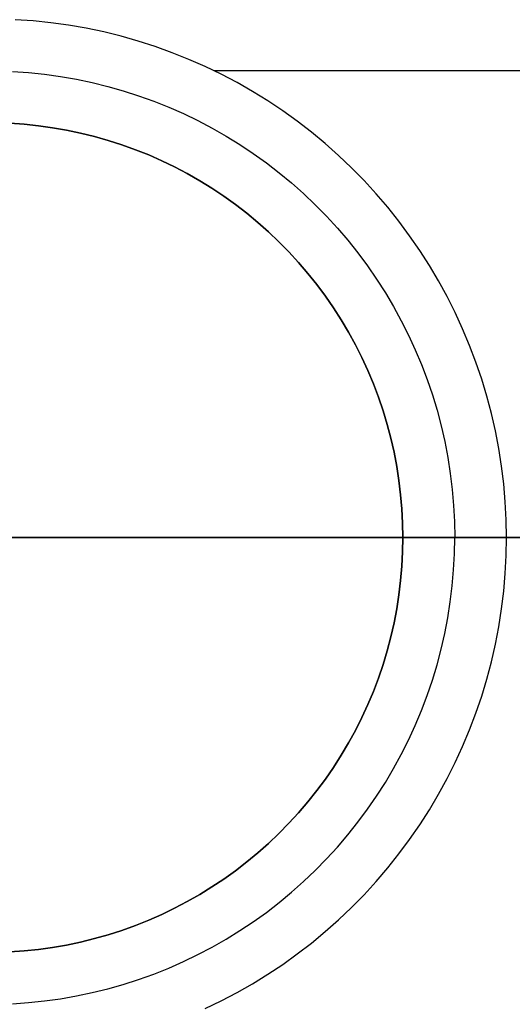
# Model space of a CAD drawing. Header units: millimetres. Extents: x 7986 to 9191, y -11326 to -10283.
# Tile 296 of 312: x 8681.11 to 8683.49, y -10668.06 to -10663.31. Entities that reach past the tile are written whole.
import ezdxf

# ---------------------------------------------------------------- set-up
doc = ezdxf.new("R2010")
doc.units = ezdxf.units.MM
doc.layers.add('BLANCO METALICO', color=7, linetype='Continuous', true_color=0xededed)

msp = doc.modelspace()

# ---------------------------------------------------------------- linework, layer by layer
at = {"layer": 'BLANCO METALICO'}
for p, q in [((8681.1782, -10663.3205, 146.5815), (8681.0921, -10663.3146, 146.5815)), ((8681.2641, -10663.3295, 146.5815), (8681.1782, -10663.3205, 146.5815)), ((8681.3495, -10663.3413, 146.5815), (8681.2641, -10663.3295, 146.5815)), ((8681.4346, -10663.3562, 146.5815), (8681.3495, -10663.3413, 146.5815)), ((8681.519, -10663.3739, 146.5815), (8681.4346, -10663.3562, 146.5815)), ((8681.6028, -10663.3946, 146.5815), (8681.519, -10663.3739, 146.5815)), ((8681.6859, -10663.4181, 146.5815), (8681.6028, -10663.3946, 146.5815)), ((8681.768, -10663.4445, 146.5815), (8681.6859, -10663.4181, 146.5815)), ((8681.8492, -10663.4737, 146.5815), (8681.768, -10663.4445, 146.5815)), ((8681.9294, -10663.5057, 146.5815), (8681.8492, -10663.4737, 146.5815)), ((8682.0084, -10663.5404, 146.5815), (8681.9294, -10663.5057, 146.5815)), ((8681.0792, -10663.5642, 146.8315), (8681.1567, -10663.5696, 146.8315)), ((8681.1567, -10663.5696, 146.8315), (8681.2339, -10663.5776, 146.8315)), ((8681.2339, -10663.5776, 146.8315), (8681.3109, -10663.5883, 146.8315)), ((8682.0861, -10663.5779, 146.5815), (8682.0084, -10663.5404, 146.5815)), ((8684.8598, -10663.5612, 146.5815), (8682.0524, -10663.5612, 146.5815)), ((8682.1626, -10663.618, 146.5815), (8682.0861, -10663.5779, 146.5815)), ((8681.3109, -10663.5883, 146.8315), (8681.3874, -10663.6017, 146.8315)), ((8681.3874, -10663.6017, 146.8315), (8681.4634, -10663.6176, 146.8315)), ((8681.4634, -10663.6176, 146.8315), (8681.5388, -10663.6362, 146.8315)), ((8682.2376, -10663.6607, 146.5815), (8682.1626, -10663.618, 146.5815)), ((8681.5388, -10663.6362, 146.8315), (8681.6135, -10663.6574, 146.8315)), ((8681.6135, -10663.6574, 146.8315), (8681.6875, -10663.6812, 146.8315)), ((8681.6875, -10663.6812, 146.8315), (8681.7606, -10663.7074, 146.8315)), ((8682.311, -10663.706, 146.5815), (8682.2376, -10663.6607, 146.5815)), ((8681.7606, -10663.7074, 146.8315), (8681.8327, -10663.7362, 146.8315)), ((8682.3829, -10663.7538, 146.5815), (8682.311, -10663.706, 146.5815)), ((8681.8327, -10663.7362, 146.8315), (8681.9038, -10663.7675, 146.8315)), ((8681.9038, -10663.7675, 146.8315), (8681.9738, -10663.8012, 146.8315)), ((8682.4531, -10663.804, 146.5815), (8682.3829, -10663.7538, 146.5815)), ((8681.0662, -10663.8139, 147.0815), (8681.1351, -10663.8187, 147.0815)), ((8681.1351, -10663.8187, 159.5815), (8681.0662, -10663.8139, 159.5815)), ((8681.1351, -10663.8187, 155.1782), (8681.0662, -10663.8139, 155.1782)), ((8681.1351, -10663.8187, 147.0815), (8681.2038, -10663.8258, 147.0815)), ((8681.2038, -10663.8258, 159.5815), (8681.1351, -10663.8187, 159.5815)), ((8681.2038, -10663.8258, 155.1782), (8681.1351, -10663.8187, 155.1782)), ((8681.9738, -10663.8012, 146.8315), (8682.0426, -10663.8373, 146.8315)), ((8682.5214, -10663.8566, 146.5815), (8682.4531, -10663.804, 146.5815)), ((8681.2038, -10663.8258, 147.0815), (8681.2722, -10663.8353, 147.0815)), ((8681.2722, -10663.8353, 159.5815), (8681.2038, -10663.8258, 159.5815)), ((8681.2722, -10663.8353, 155.1782), (8681.2038, -10663.8258, 155.1782)), ((8681.2722, -10663.8353, 147.0815), (8681.3402, -10663.8472, 147.0815)), ((8681.3402, -10663.8472, 159.5815), (8681.2722, -10663.8353, 159.5815)), ((8681.3402, -10663.8472, 155.1782), (8681.2722, -10663.8353, 155.1782)), ((8681.3402, -10663.8472, 147.0815), (8681.4078, -10663.8614, 147.0815)), ((8681.4078, -10663.8614, 159.5815), (8681.3402, -10663.8472, 159.5815)), ((8681.4078, -10663.8614, 155.1782), (8681.3402, -10663.8472, 155.1782)), ((8681.4078, -10663.8614, 147.0815), (8681.4748, -10663.8779, 147.0815)), ((8681.4748, -10663.8779, 159.5815), (8681.4078, -10663.8614, 159.5815)), ((8681.4748, -10663.8779, 155.1782), (8681.4078, -10663.8614, 155.1782)), ((8682.0426, -10663.8373, 146.8315), (8682.1101, -10663.8757, 146.8315)), ((8682.588, -10663.9116, 146.5815), (8682.5214, -10663.8566, 146.5815)), ((8681.4748, -10663.8779, 147.0815), (8681.5412, -10663.8967, 147.0815)), ((8681.5412, -10663.8967, 159.5815), (8681.4748, -10663.8779, 159.5815)), ((8681.5412, -10663.8967, 155.1782), (8681.4748, -10663.8779, 155.1782)), ((8681.5412, -10663.8967, 147.0815), (8681.607, -10663.9178, 147.0815)), ((8681.607, -10663.9178, 159.5815), (8681.5412, -10663.8967, 159.5815)), ((8681.607, -10663.9178, 155.1782), (8681.5412, -10663.8967, 155.1782)), ((8681.607, -10663.9178, 147.0815), (8681.6719, -10663.9412, 147.0815)), ((8681.6719, -10663.9412, 159.5815), (8681.607, -10663.9178, 159.5815)), ((8681.6719, -10663.9412, 155.1782), (8681.607, -10663.9178, 155.1782)), ((8682.1101, -10663.8757, 146.8315), (8682.1762, -10663.9165, 146.8315)), ((8682.1762, -10663.9165, 146.8315), (8682.2409, -10663.9595, 146.8315)), ((8682.6526, -10663.9688, 146.5815), (8682.588, -10663.9116, 146.5815)), ((8681.6719, -10663.9412, 147.0815), (8681.7361, -10663.9668, 147.0815)), ((8681.7361, -10663.9668, 159.5815), (8681.6719, -10663.9412, 159.5815)), ((8681.7361, -10663.9668, 155.1782), (8681.6719, -10663.9412, 155.1782)), ((8682.2409, -10663.9595, 146.8315), (8682.304, -10664.0047, 146.8315)), ((8681.7361, -10663.9668, 147.0815), (8681.7993, -10663.9946, 147.0815)), ((8681.7993, -10663.9946, 159.5815), (8681.7361, -10663.9668, 159.5815)), ((8681.7993, -10663.9946, 155.1782), (8681.7361, -10663.9668, 155.1782)), ((8681.7993, -10663.9946, 147.0815), (8681.8615, -10664.0245, 147.0815)), ((8681.8615, -10664.0245, 159.5815), (8681.7993, -10663.9946, 159.5815)), ((8681.8615, -10664.0245, 155.1782), (8681.7993, -10663.9946, 155.1782)), ((8682.304, -10664.0047, 146.8315), (8682.3656, -10664.0521, 146.8315)), ((8682.7152, -10664.0283, 146.5815), (8682.6526, -10663.9688, 146.5815)), ((8681.8615, -10664.0245, 147.0815), (8681.9226, -10664.0566, 147.0815)), ((8681.9226, -10664.0566, 159.5815), (8681.8615, -10664.0245, 159.5815)), ((8681.9226, -10664.0566, 155.1782), (8681.8615, -10664.0245, 155.1782)), ((8681.9226, -10664.0566, 147.0815), (8681.9826, -10664.0908, 147.0815)), ((8681.9826, -10664.0908, 159.5815), (8681.9226, -10664.0566, 159.5815)), ((8681.9826, -10664.0908, 155.1782), (8681.9226, -10664.0566, 155.1782)), ((8682.3656, -10664.0521, 146.8315), (8682.4255, -10664.1016, 146.8315)), ((8682.7757, -10664.0898, 146.5815), (8682.7152, -10664.0283, 146.5815)), ((8681.9826, -10664.0908, 147.0815), (8682.0414, -10664.127, 147.0815)), ((8682.0414, -10664.127, 159.5815), (8681.9826, -10664.0908, 159.5815)), ((8682.0414, -10664.127, 155.1782), (8681.9826, -10664.0908, 155.1782)), ((8682.4255, -10664.1016, 146.8315), (8682.4836, -10664.1531, 146.8315)), ((8682.834, -10664.1534, 146.5815), (8682.7757, -10664.0898, 146.5815)), ((8682.0414, -10664.127, 147.0815), (8682.0988, -10664.1653, 147.0815)), ((8682.0988, -10664.1653, 159.5815), (8682.0414, -10664.127, 159.5815)), ((8682.0988, -10664.1653, 155.1782), (8682.0414, -10664.127, 155.1782)), ((8682.4836, -10664.1531, 146.8315), (8682.5399, -10664.2066, 146.8315)), ((8682.8901, -10664.219, 146.5815), (8682.834, -10664.1534, 146.5815)), ((8682.0988, -10664.1653, 147.0815), (8682.155, -10664.2055, 147.0815)), ((8682.155, -10664.2055, 159.5815), (8682.0988, -10664.1653, 159.5815)), ((8682.155, -10664.2055, 155.1782), (8682.0988, -10664.1653, 155.1782)), ((8682.155, -10664.2055, 147.0815), (8682.2097, -10664.2476, 147.0815)), ((8682.2097, -10664.2476, 159.5815), (8682.155, -10664.2055, 159.5815)), ((8682.2097, -10664.2476, 155.1782), (8682.155, -10664.2055, 155.1782)), ((8682.2097, -10664.2476, 147.0815), (8682.2629, -10664.2915, 147.0815)), ((8682.2629, -10664.2915, 159.5815), (8682.2097, -10664.2476, 159.5815)), ((8682.2629, -10664.2915, 155.1782), (8682.2097, -10664.2476, 155.1782)), ((8682.5399, -10664.2066, 146.8315), (8682.5944, -10664.262, 146.8315)), ((8682.9439, -10664.2865, 146.5815), (8682.8901, -10664.219, 146.5815)), ((8682.2629, -10664.2915, 147.0815), (8682.3146, -10664.3373, 147.0815)), ((8682.3146, -10664.3373, 159.5815), (8682.2629, -10664.2915, 159.5815)), ((8682.3146, -10664.3373, 155.1782), (8682.2629, -10664.2915, 155.1782)), ((8682.5944, -10664.262, 146.8315), (8682.6469, -10664.3192, 146.8315)), ((8682.9954, -10664.3558, 146.5815), (8682.9439, -10664.2865, 146.5815)), ((8682.3146, -10664.3373, 147.0815), (8682.3647, -10664.3849, 147.0815)), ((8682.3647, -10664.3849, 159.5815), (8682.3146, -10664.3373, 159.5815)), ((8682.3647, -10664.3849, 155.1782), (8682.3146, -10664.3373, 155.1782)), ((8682.6469, -10664.3192, 146.8315), (8682.6974, -10664.3782, 146.8315)), ((8682.3647, -10664.3849, 147.0815), (8682.4131, -10664.4341, 147.0815)), ((8682.4131, -10664.4341, 159.5815), (8682.3647, -10664.3849, 159.5815)), ((8682.4131, -10664.4341, 155.1782), (8682.3647, -10664.3849, 155.1782)), ((8682.6974, -10664.3782, 146.8315), (8682.7458, -10664.4389, 146.8315)), ((8683.0444, -10664.4268, 146.5815), (8682.9954, -10664.3558, 146.5815)), ((8682.4131, -10664.4341, 147.0815), (8682.4597, -10664.485, 147.0815)), ((8682.4597, -10664.485, 159.5815), (8682.4131, -10664.4341, 159.5815)), ((8682.4597, -10664.485, 155.1782), (8682.4131, -10664.4341, 155.1782)), ((8682.7458, -10664.4389, 146.8315), (8682.7921, -10664.5013, 146.8315)), ((8683.0909, -10664.4995, 146.5815), (8683.0444, -10664.4268, 146.5815)), ((8682.4597, -10664.485, 147.0815), (8682.5046, -10664.5374, 147.0815)), ((8682.5046, -10664.5374, 159.5815), (8682.4597, -10664.485, 159.5815)), ((8682.5046, -10664.5374, 155.1782), (8682.4597, -10664.485, 155.1782)), ((8682.7921, -10664.5013, 146.8315), (8682.8362, -10664.5652, 146.8315)), ((8683.1349, -10664.5737, 146.5815), (8683.0909, -10664.4995, 146.5815)), ((8682.5046, -10664.5374, 147.0815), (8682.5477, -10664.5914, 147.0815)), ((8682.5477, -10664.5914, 159.5815), (8682.5046, -10664.5374, 159.5815)), ((8682.5477, -10664.5914, 155.1782), (8682.5046, -10664.5374, 155.1782)), ((8682.8362, -10664.5652, 146.8315), (8682.8781, -10664.6306, 146.8315)), ((8683.1764, -10664.6494, 146.5815), (8683.1349, -10664.5737, 146.5815)), ((8682.5477, -10664.5914, 147.0815), (8682.5888, -10664.6469, 147.0815)), ((8682.5888, -10664.6469, 159.5815), (8682.5477, -10664.5914, 159.5815)), ((8682.5888, -10664.6469, 155.1782), (8682.5477, -10664.5914, 155.1782)), ((8682.8781, -10664.6306, 146.8315), (8682.9177, -10664.6975, 146.8315)), ((8682.5888, -10664.6469, 147.0815), (8682.6281, -10664.7037, 147.0815)), ((8682.6281, -10664.7037, 159.5815), (8682.5888, -10664.6469, 159.5815)), ((8682.6281, -10664.7037, 155.1782), (8682.5888, -10664.6469, 155.1782)), ((8683.2151, -10664.7265, 146.5815), (8683.1764, -10664.6494, 146.5815)), ((8682.6281, -10664.7037, 147.0815), (8682.6653, -10664.7618, 147.0815)), ((8682.6653, -10664.7618, 159.5815), (8682.6281, -10664.7037, 159.5815)), ((8682.6653, -10664.7618, 155.1782), (8682.6281, -10664.7037, 155.1782)), ((8682.9177, -10664.6975, 146.8315), (8682.955, -10664.7656, 146.8315)), ((8682.6653, -10664.7618, 147.0815), (8682.7005, -10664.8212, 147.0815)), ((8682.7005, -10664.8212, 159.5815), (8682.6653, -10664.7618, 159.5815)), ((8682.7005, -10664.8212, 155.1782), (8682.6653, -10664.7618, 155.1782)), ((8682.955, -10664.7656, 146.8315), (8682.9899, -10664.835, 146.8315)), ((8683.2512, -10664.8049, 146.5815), (8683.2151, -10664.7265, 146.5815)), ((8683.2846, -10664.8845, 146.5815), (8683.2512, -10664.8049, 146.5815)), ((8682.7005, -10664.8212, 147.0815), (8682.7336, -10664.8818, 147.0815)), ((8682.7336, -10664.8818, 159.5815), (8682.7005, -10664.8212, 159.5815)), ((8682.7336, -10664.8818, 155.1782), (8682.7005, -10664.8212, 155.1782)), ((8682.9899, -10664.835, 146.8315), (8683.0224, -10664.9055, 146.8315)), ((8682.7336, -10664.8818, 147.0815), (8682.7647, -10664.9435, 147.0815)), ((8682.7647, -10664.9435, 159.5815), (8682.7336, -10664.8818, 159.5815)), ((8682.7647, -10664.9435, 155.1782), (8682.7336, -10664.8818, 155.1782)), ((8683.0224, -10664.9055, 146.8315), (8683.0524, -10664.9772, 146.8315)), ((8683.3152, -10664.9652, 146.5815), (8683.2846, -10664.8845, 146.5815)), ((8682.7647, -10664.9435, 147.0815), (8682.7935, -10665.0062, 147.0815)), ((8682.7935, -10665.0062, 159.5815), (8682.7647, -10664.9435, 159.5815)), ((8682.7935, -10665.0062, 155.1782), (8682.7647, -10664.9435, 155.1782)), ((8682.7935, -10665.0062, 147.0815), (8682.8202, -10665.0698, 147.0815)), ((8682.8202, -10665.0698, 159.5815), (8682.7935, -10665.0062, 159.5815)), ((8682.8202, -10665.0698, 155.1782), (8682.7935, -10665.0062, 155.1782)), ((8683.0524, -10664.9772, 146.8315), (8683.08, -10665.0498, 146.8315)), ((8683.343, -10665.0469, 146.5815), (8683.3152, -10664.9652, 146.5815)), ((8683.08, -10665.0498, 146.8315), (8683.105, -10665.1233, 146.8315)), ((8683.368, -10665.1295, 146.5815), (8683.343, -10665.0469, 146.5815)), ((8682.8202, -10665.0698, 147.0815), (8682.8447, -10665.1344, 147.0815)), ((8682.8447, -10665.1344, 159.5815), (8682.8202, -10665.0698, 159.5815)), ((8682.8447, -10665.1344, 155.1782), (8682.8202, -10665.0698, 155.1782)), ((8682.8447, -10665.1344, 147.0815), (8682.867, -10665.1998, 147.0815)), ((8682.867, -10665.1998, 159.5815), (8682.8447, -10665.1344, 159.5815)), ((8682.867, -10665.1998, 155.1782), (8682.8447, -10665.1344, 155.1782)), ((8683.105, -10665.1233, 146.8315), (8683.1275, -10665.1977, 146.8315)), ((8683.3901, -10665.2129, 146.5815), (8683.368, -10665.1295, 146.5815)), ((8682.867, -10665.1998, 147.0815), (8682.8869, -10665.2659, 147.0815)), ((8682.8869, -10665.2659, 159.5815), (8682.867, -10665.1998, 159.5815)), ((8682.8869, -10665.2659, 155.1782), (8682.867, -10665.1998, 155.1782)), ((8683.1275, -10665.1977, 146.8315), (8683.1473, -10665.2728, 146.8315)), ((8683.4093, -10665.2971, 146.5815), (8683.3901, -10665.2129, 146.5815)), ((8682.8869, -10665.2659, 147.0815), (8682.9046, -10665.3326, 147.0815)), ((8682.9046, -10665.3326, 159.5815), (8682.8869, -10665.2659, 159.5815)), ((8682.9046, -10665.3326, 155.1782), (8682.8869, -10665.2659, 155.1782)), ((8683.1473, -10665.2728, 146.8315), (8683.1646, -10665.3485, 146.8315)), ((8682.9046, -10665.3326, 147.0815), (8682.92, -10665.3999, 147.0815)), ((8682.92, -10665.3999, 159.5815), (8682.9046, -10665.3326, 159.5815)), ((8682.92, -10665.3999, 155.1782), (8682.9046, -10665.3326, 155.1782)), ((8683.4256, -10665.3818, 146.5815), (8683.4093, -10665.2971, 146.5815)), ((8683.1646, -10665.3485, 146.8315), (8683.1793, -10665.4248, 146.8315)), ((8683.4389, -10665.4671, 146.5815), (8683.4256, -10665.3818, 146.5815)), ((8682.92, -10665.3999, 147.0815), (8682.933, -10665.4677, 147.0815)), ((8682.933, -10665.4677, 159.5815), (8682.92, -10665.3999, 159.5815)), ((8682.933, -10665.4677, 155.1782), (8682.92, -10665.3999, 155.1782)), ((8683.1793, -10665.4248, 146.8315), (8683.1913, -10665.5015, 146.8315)), ((8682.933, -10665.4677, 147.0815), (8682.9437, -10665.5359, 147.0815)), ((8682.9437, -10665.5359, 159.5815), (8682.933, -10665.4677, 159.5815)), ((8682.9437, -10665.5359, 155.1782), (8682.933, -10665.4677, 155.1782)), ((8683.4493, -10665.5528, 146.5815), (8683.4389, -10665.4671, 146.5815)), ((8683.1913, -10665.5015, 146.8315), (8683.2007, -10665.5786, 146.8315)), ((8682.9437, -10665.5359, 147.0815), (8682.952, -10665.6045, 147.0815)), ((8682.952, -10665.6045, 159.5815), (8682.9437, -10665.5359, 159.5815)), ((8682.952, -10665.6045, 155.1782), (8682.9437, -10665.5359, 155.1782)), ((8683.2007, -10665.5786, 146.8315), (8683.2074, -10665.656, 146.8315)), ((8683.4568, -10665.6387, 146.5815), (8683.4493, -10665.5528, 146.5815)), ((8682.952, -10665.6045, 147.0815), (8682.958, -10665.6732, 147.0815)), ((8682.958, -10665.6732, 159.5815), (8682.952, -10665.6045, 159.5815)), ((8682.958, -10665.6732, 155.1782), (8682.952, -10665.6045, 155.1782)), ((8682.958, -10665.6732, 147.0815), (8682.9615, -10665.7422, 147.0815)), ((8682.9615, -10665.7422, 159.5815), (8682.958, -10665.6732, 159.5815)), ((8682.9615, -10665.7422, 155.1782), (8682.958, -10665.6732, 155.1782)), ((8683.2074, -10665.656, 146.8315), (8683.2114, -10665.7336, 146.8315)), ((8683.4612, -10665.7249, 146.5815), (8683.4568, -10665.6387, 146.5815)), ((8682.9615, -10665.7422, 147.0815), (8682.9627, -10665.8112, 147.0815)), ((8682.9627, -10665.8112, 159.5815), (8682.9615, -10665.7422, 159.5815)), ((8682.9627, -10665.8112, 155.1782), (8682.9615, -10665.7422, 155.1782)), ((8683.2114, -10665.7336, 146.8315), (8683.2127, -10665.8112, 146.8315)), ((8683.4627, -10665.8112, 146.5815), (8683.4612, -10665.7249, 146.5815)), ((8613.4627, -10665.8112, 139.9653), (8686.6627, -10665.8112, 139.9653)), ((8686.6627, -10665.8112, 139.1653), (8613.9627, -10665.8112, 139.1653)), ((8682.9615, -10665.8803, 159.5815), (8682.9627, -10665.8112, 159.5815)), ((8682.9627, -10665.8112, 147.0815), (8682.9615, -10665.8803, 147.0815)), ((8682.9627, -10665.8112, 155.1782), (8682.9615, -10665.8803, 155.1782)), ((8682.9627, -10665.8112, 147.0815), (8682.9627, -10665.8112, 159.5815)), ((8682.9627, -10665.8112, 147.0815), (8683.4627, -10665.8112, 146.5815)), ((8685.3476, -10665.8112, 159.5815), (8682.9627, -10665.8112, 159.5815)), ((8683.2114, -10665.8889, 146.8315), (8683.2127, -10665.8112, 146.8315)), ((8683.4612, -10665.8975, 146.5815), (8683.4627, -10665.8112, 146.5815)), ((8683.4627, -10665.8112, 146.5815), (8685.4627, -10665.8112, 146.5815)), ((8682.958, -10665.9492, 159.5815), (8682.9615, -10665.8803, 159.5815)), ((8682.9615, -10665.8803, 147.0815), (8682.958, -10665.9492, 147.0815)), ((8682.9615, -10665.8803, 155.1782), (8682.958, -10665.9492, 155.1782)), ((8683.2074, -10665.9665, 146.8315), (8683.2114, -10665.8889, 146.8315)), ((8683.4568, -10665.9837, 146.5815), (8683.4612, -10665.8975, 146.5815)), ((8682.952, -10666.018, 159.5815), (8682.958, -10665.9492, 159.5815)), ((8682.958, -10665.9492, 147.0815), (8682.952, -10666.018, 147.0815)), ((8682.958, -10665.9492, 155.1782), (8682.952, -10666.018, 155.1782)), ((8683.2007, -10666.0438, 146.8315), (8683.2074, -10665.9665, 146.8315)), ((8683.4493, -10666.0697, 146.5815), (8683.4568, -10665.9837, 146.5815)), ((8682.9437, -10666.0865, 159.5815), (8682.952, -10666.018, 159.5815)), ((8682.952, -10666.018, 147.0815), (8682.9437, -10666.0865, 147.0815)), ((8682.952, -10666.018, 155.1782), (8682.9437, -10666.0865, 155.1782)), ((8683.1913, -10666.1209, 146.8315), (8683.2007, -10666.0438, 146.8315)), ((8682.933, -10666.1547, 159.5815), (8682.9437, -10666.0865, 159.5815)), ((8682.9437, -10666.0865, 147.0815), (8682.933, -10666.1547, 147.0815)), ((8682.9437, -10666.0865, 155.1782), (8682.933, -10666.1547, 155.1782)), ((8683.4389, -10666.1554, 146.5815), (8683.4493, -10666.0697, 146.5815)), ((8683.1793, -10666.1977, 146.8315), (8683.1913, -10666.1209, 146.8315)), ((8682.92, -10666.2225, 159.5815), (8682.933, -10666.1547, 159.5815)), ((8682.933, -10666.1547, 147.0815), (8682.92, -10666.2225, 147.0815)), ((8682.933, -10666.1547, 155.1782), (8682.92, -10666.2225, 155.1782)), ((8683.4256, -10666.2406, 146.5815), (8683.4389, -10666.1554, 146.5815)), ((8682.9046, -10666.2899, 159.5815), (8682.92, -10666.2225, 159.5815)), ((8682.92, -10666.2225, 147.0815), (8682.9046, -10666.2899, 147.0815)), ((8682.92, -10666.2225, 155.1782), (8682.9046, -10666.2899, 155.1782)), ((8683.1646, -10666.274, 146.8315), (8683.1793, -10666.1977, 146.8315)), ((8683.4093, -10666.3254, 146.5815), (8683.4256, -10666.2406, 146.5815)), ((8682.8869, -10666.3566, 159.5815), (8682.9046, -10666.2899, 159.5815)), ((8682.9046, -10666.2899, 147.0815), (8682.8869, -10666.3566, 147.0815)), ((8682.9046, -10666.2899, 155.1782), (8682.8869, -10666.3566, 155.1782)), ((8683.1473, -10666.3497, 146.8315), (8683.1646, -10666.274, 146.8315)), ((8683.3901, -10666.4095, 146.5815), (8683.4093, -10666.3254, 146.5815)), ((8682.867, -10666.4227, 159.5815), (8682.8869, -10666.3566, 159.5815)), ((8682.8869, -10666.3566, 147.0815), (8682.867, -10666.4227, 147.0815)), ((8682.8869, -10666.3566, 155.1782), (8682.867, -10666.4227, 155.1782)), ((8683.1275, -10666.4248, 146.8315), (8683.1473, -10666.3497, 146.8315)), ((8682.8447, -10666.4881, 159.5815), (8682.867, -10666.4227, 159.5815)), ((8682.867, -10666.4227, 147.0815), (8682.8447, -10666.4881, 147.0815)), ((8682.867, -10666.4227, 155.1782), (8682.8447, -10666.4881, 155.1782)), ((8683.105, -10666.4991, 146.8315), (8683.1275, -10666.4248, 146.8315)), ((8683.368, -10666.4929, 146.5815), (8683.3901, -10666.4095, 146.5815)), ((8682.8202, -10666.5526, 159.5815), (8682.8447, -10666.4881, 159.5815)), ((8682.8447, -10666.4881, 147.0815), (8682.8202, -10666.5526, 147.0815)), ((8682.8447, -10666.4881, 155.1782), (8682.8202, -10666.5526, 155.1782)), ((8683.08, -10666.5727, 146.8315), (8683.105, -10666.4991, 146.8315)), ((8683.343, -10666.5756, 146.5815), (8683.368, -10666.4929, 146.5815)), ((8682.7935, -10666.6163, 159.5815), (8682.8202, -10666.5526, 159.5815)), ((8682.8202, -10666.5526, 147.0815), (8682.7935, -10666.6163, 147.0815)), ((8682.8202, -10666.5526, 155.1782), (8682.7935, -10666.6163, 155.1782)), ((8683.0524, -10666.6453, 146.8315), (8683.08, -10666.5727, 146.8315)), ((8683.3152, -10666.6573, 146.5815), (8683.343, -10666.5756, 146.5815)), ((8682.7647, -10666.679, 159.5815), (8682.7935, -10666.6163, 159.5815)), ((8682.7935, -10666.6163, 147.0815), (8682.7647, -10666.679, 147.0815)), ((8682.7935, -10666.6163, 155.1782), (8682.7647, -10666.679, 155.1782)), ((8683.0224, -10666.7169, 146.8315), (8683.0524, -10666.6453, 146.8315)), ((8683.2846, -10666.738, 146.5815), (8683.3152, -10666.6573, 146.5815)), ((8682.7336, -10666.7407, 159.5815), (8682.7647, -10666.679, 159.5815)), ((8682.7647, -10666.679, 147.0815), (8682.7336, -10666.7407, 147.0815)), ((8682.7647, -10666.679, 155.1782), (8682.7336, -10666.7407, 155.1782)), ((8682.9899, -10666.7875, 146.8315), (8683.0224, -10666.7169, 146.8315)), ((8682.7005, -10666.8012, 159.5815), (8682.7336, -10666.7407, 159.5815)), ((8682.7336, -10666.7407, 147.0815), (8682.7005, -10666.8012, 147.0815)), ((8682.7336, -10666.7407, 155.1782), (8682.7005, -10666.8012, 155.1782)), ((8683.2512, -10666.8175, 146.5815), (8683.2846, -10666.738, 146.5815)), ((8682.6653, -10666.8606, 159.5815), (8682.7005, -10666.8012, 159.5815)), ((8682.7005, -10666.8012, 147.0815), (8682.6653, -10666.8606, 147.0815)), ((8682.7005, -10666.8012, 155.1782), (8682.6653, -10666.8606, 155.1782)), ((8682.955, -10666.8569, 146.8315), (8682.9899, -10666.7875, 146.8315)), ((8682.6281, -10666.9188, 159.5815), (8682.6653, -10666.8606, 159.5815)), ((8682.6653, -10666.8606, 147.0815), (8682.6281, -10666.9188, 147.0815)), ((8682.6653, -10666.8606, 155.1782), (8682.6281, -10666.9188, 155.1782)), ((8682.9177, -10666.925, 146.8315), (8682.955, -10666.8569, 146.8315)), ((8683.2151, -10666.8959, 146.5815), (8683.2512, -10666.8175, 146.5815)), ((8683.1764, -10666.973, 146.5815), (8683.2151, -10666.8959, 146.5815)), ((8682.5888, -10666.9756, 159.5815), (8682.6281, -10666.9188, 159.5815)), ((8682.6281, -10666.9188, 147.0815), (8682.5888, -10666.9756, 147.0815)), ((8682.6281, -10666.9188, 155.1782), (8682.5888, -10666.9756, 155.1782)), ((8682.8781, -10666.9918, 146.8315), (8682.9177, -10666.925, 146.8315)), ((8682.5477, -10667.031, 159.5815), (8682.5888, -10666.9756, 159.5815)), ((8682.5888, -10666.9756, 147.0815), (8682.5477, -10667.031, 147.0815)), ((8682.5888, -10666.9756, 155.1782), (8682.5477, -10667.031, 155.1782)), ((8682.8362, -10667.0572, 146.8315), (8682.8781, -10666.9918, 146.8315)), ((8683.1349, -10667.0487, 146.5815), (8683.1764, -10666.973, 146.5815)), ((8682.5046, -10667.085, 159.5815), (8682.5477, -10667.031, 159.5815)), ((8682.5477, -10667.031, 147.0815), (8682.5046, -10667.085, 147.0815)), ((8682.5477, -10667.031, 155.1782), (8682.5046, -10667.085, 155.1782)), ((8683.0909, -10667.123, 146.5815), (8683.1349, -10667.0487, 146.5815)), ((8682.4597, -10667.1375, 159.5815), (8682.5046, -10667.085, 159.5815)), ((8682.5046, -10667.085, 147.0815), (8682.4597, -10667.1375, 147.0815)), ((8682.5046, -10667.085, 155.1782), (8682.4597, -10667.1375, 155.1782)), ((8682.7921, -10667.1211, 146.8315), (8682.8362, -10667.0572, 146.8315)), ((8682.4131, -10667.1884, 159.5815), (8682.4597, -10667.1375, 159.5815)), ((8682.4597, -10667.1375, 147.0815), (8682.4131, -10667.1884, 147.0815)), ((8682.4597, -10667.1375, 155.1782), (8682.4131, -10667.1884, 155.1782)), ((8682.7458, -10667.1835, 146.8315), (8682.7921, -10667.1211, 146.8315)), ((8683.0444, -10667.1957, 146.5815), (8683.0909, -10667.123, 146.5815)), ((8682.3647, -10667.2376, 159.5815), (8682.4131, -10667.1884, 159.5815)), ((8682.4131, -10667.1884, 147.0815), (8682.3647, -10667.2376, 147.0815)), ((8682.4131, -10667.1884, 155.1782), (8682.3647, -10667.2376, 155.1782)), ((8682.6974, -10667.2442, 146.8315), (8682.7458, -10667.1835, 146.8315)), ((8682.3146, -10667.2851, 159.5815), (8682.3647, -10667.2376, 159.5815)), ((8682.3647, -10667.2376, 147.0815), (8682.3146, -10667.2851, 147.0815)), ((8682.3647, -10667.2376, 155.1782), (8682.3146, -10667.2851, 155.1782)), ((8682.9954, -10667.2667, 146.5815), (8683.0444, -10667.1957, 146.5815)), ((8682.2629, -10667.3309, 159.5815), (8682.3146, -10667.2851, 159.5815)), ((8682.3146, -10667.2851, 147.0815), (8682.2629, -10667.3309, 147.0815)), ((8682.3146, -10667.2851, 155.1782), (8682.2629, -10667.3309, 155.1782)), ((8682.6469, -10667.3033, 146.8315), (8682.6974, -10667.2442, 146.8315)), ((8682.9439, -10667.336, 146.5815), (8682.9954, -10667.2667, 146.5815)), ((8682.2097, -10667.3749, 159.5815), (8682.2629, -10667.3309, 159.5815)), ((8682.2629, -10667.3309, 147.0815), (8682.2097, -10667.3749, 147.0815)), ((8682.2629, -10667.3309, 155.1782), (8682.2097, -10667.3749, 155.1782)), ((8682.5944, -10667.3605, 146.8315), (8682.6469, -10667.3033, 146.8315)), ((8682.8901, -10667.4035, 146.5815), (8682.9439, -10667.336, 146.5815)), ((8682.155, -10667.417, 159.5815), (8682.2097, -10667.3749, 159.5815)), ((8682.2097, -10667.3749, 147.0815), (8682.155, -10667.417, 147.0815)), ((8682.2097, -10667.3749, 155.1782), (8682.155, -10667.417, 155.1782)), ((8682.5399, -10667.4159, 146.8315), (8682.5944, -10667.3605, 146.8315)), ((8682.0988, -10667.4572, 159.5815), (8682.155, -10667.417, 159.5815)), ((8682.155, -10667.417, 147.0815), (8682.0988, -10667.4572, 147.0815)), ((8682.155, -10667.417, 155.1782), (8682.0988, -10667.4572, 155.1782)), ((8682.4836, -10667.4694, 146.8315), (8682.5399, -10667.4159, 146.8315)), ((8682.834, -10667.469, 146.5815), (8682.8901, -10667.4035, 146.5815)), ((8682.0414, -10667.4954, 159.5815), (8682.0988, -10667.4572, 159.5815)), ((8682.0988, -10667.4572, 147.0815), (8682.0414, -10667.4954, 147.0815)), ((8682.0988, -10667.4572, 155.1782), (8682.0414, -10667.4954, 155.1782)), ((8682.4255, -10667.5209, 146.8315), (8682.4836, -10667.4694, 146.8315)), ((8682.7757, -10667.5326, 146.5815), (8682.834, -10667.469, 146.5815)), ((8681.9826, -10667.5317, 159.5815), (8682.0414, -10667.4954, 159.5815)), ((8682.0414, -10667.4954, 147.0815), (8681.9826, -10667.5317, 147.0815)), ((8682.0414, -10667.4954, 155.1782), (8681.9826, -10667.5317, 155.1782)), ((8682.3656, -10667.5703, 146.8315), (8682.4255, -10667.5209, 146.8315)), ((8681.8615, -10667.5979, 159.5815), (8681.9226, -10667.5658, 159.5815)), ((8681.9226, -10667.5658, 147.0815), (8681.8615, -10667.5979, 147.0815)), ((8681.9226, -10667.5658, 155.1782), (8681.8615, -10667.5979, 155.1782)), ((8681.9226, -10667.5658, 159.5815), (8681.9826, -10667.5317, 159.5815)), ((8681.9826, -10667.5317, 147.0815), (8681.9226, -10667.5658, 147.0815)), ((8681.9826, -10667.5317, 155.1782), (8681.9226, -10667.5658, 155.1782)), ((8682.304, -10667.6177, 146.8315), (8682.3656, -10667.5703, 146.8315)), ((8682.7152, -10667.5942, 146.5815), (8682.7757, -10667.5326, 146.5815)), ((8681.7993, -10667.6279, 159.5815), (8681.8615, -10667.5979, 159.5815)), ((8681.8615, -10667.5979, 147.0815), (8681.7993, -10667.6279, 147.0815)), ((8681.8615, -10667.5979, 155.1782), (8681.7993, -10667.6279, 155.1782)), ((8682.2409, -10667.6629, 146.8315), (8682.304, -10667.6177, 146.8315)), ((8682.6526, -10667.6536, 146.5815), (8682.7152, -10667.5942, 146.5815)), ((8681.6719, -10667.6813, 159.5815), (8681.7361, -10667.6557, 159.5815)), ((8681.7361, -10667.6557, 147.0815), (8681.6719, -10667.6813, 147.0815)), ((8681.7361, -10667.6557, 155.1782), (8681.6719, -10667.6813, 155.1782)), ((8681.7361, -10667.6557, 159.5815), (8681.7993, -10667.6279, 159.5815)), ((8681.7993, -10667.6279, 147.0815), (8681.7361, -10667.6557, 147.0815)), ((8681.7993, -10667.6279, 155.1782), (8681.7361, -10667.6557, 155.1782)), ((8682.1762, -10667.706, 146.8315), (8682.2409, -10667.6629, 146.8315)), ((8682.588, -10667.7108, 146.5815), (8682.6526, -10667.6536, 146.5815)), ((8681.5412, -10667.7257, 159.5815), (8681.607, -10667.7046, 159.5815)), ((8681.607, -10667.7046, 147.0815), (8681.5412, -10667.7257, 147.0815)), ((8681.607, -10667.7046, 155.1782), (8681.5412, -10667.7257, 155.1782)), ((8681.607, -10667.7046, 159.5815), (8681.6719, -10667.6813, 159.5815)), ((8681.6719, -10667.6813, 147.0815), (8681.607, -10667.7046, 147.0815)), ((8681.6719, -10667.6813, 155.1782), (8681.607, -10667.7046, 155.1782)), ((8682.1101, -10667.7467, 146.8315), (8682.1762, -10667.706, 146.8315)), ((8682.5214, -10667.7658, 146.5815), (8682.588, -10667.7108, 146.5815)), ((8681.3402, -10667.7753, 159.5815), (8681.4078, -10667.7611, 159.5815)), ((8681.4078, -10667.7611, 147.0815), (8681.3402, -10667.7753, 147.0815)), ((8681.4078, -10667.7611, 155.1782), (8681.3402, -10667.7753, 155.1782)), ((8681.4078, -10667.7611, 159.5815), (8681.4748, -10667.7446, 159.5815)), ((8681.4748, -10667.7446, 147.0815), (8681.4078, -10667.7611, 147.0815)), ((8681.4748, -10667.7446, 155.1782), (8681.4078, -10667.7611, 155.1782)), ((8681.4748, -10667.7446, 159.5815), (8681.5412, -10667.7257, 159.5815)), ((8681.5412, -10667.7257, 147.0815), (8681.4748, -10667.7446, 147.0815)), ((8681.5412, -10667.7257, 155.1782), (8681.4748, -10667.7446, 155.1782)), ((8682.0426, -10667.7852, 146.8315), (8682.1101, -10667.7467, 146.8315)), ((8681.0662, -10667.8085, 159.5815), (8681.1351, -10667.8038, 159.5815)), ((8681.1351, -10667.8038, 147.0815), (8681.0662, -10667.8085, 147.0815)), ((8681.1351, -10667.8038, 155.1782), (8681.0662, -10667.8085, 155.1782)), ((8681.1351, -10667.8038, 159.5815), (8681.2038, -10667.7966, 159.5815)), ((8681.2038, -10667.7966, 147.0815), (8681.1351, -10667.8038, 147.0815)), ((8681.2038, -10667.7966, 155.1782), (8681.1351, -10667.8038, 155.1782)), ((8681.2038, -10667.7966, 159.5815), (8681.2722, -10667.7871, 159.5815)), ((8681.2722, -10667.7871, 147.0815), (8681.2038, -10667.7966, 147.0815)), ((8681.2722, -10667.7871, 155.1782), (8681.2038, -10667.7966, 155.1782)), ((8681.2722, -10667.7871, 159.5815), (8681.3402, -10667.7753, 159.5815)), ((8681.3402, -10667.7753, 147.0815), (8681.2722, -10667.7871, 147.0815)), ((8681.3402, -10667.7753, 155.1782), (8681.2722, -10667.7871, 155.1782)), ((8681.9738, -10667.8213, 146.8315), (8682.0426, -10667.7852, 146.8315)), ((8682.4531, -10667.8184, 146.5815), (8682.5214, -10667.7658, 146.5815)), ((8681.8327, -10667.8862, 146.8315), (8681.9038, -10667.855, 146.8315)), ((8681.9038, -10667.855, 146.8315), (8681.9738, -10667.8213, 146.8315)), ((8682.3829, -10667.8687, 146.5815), (8682.4531, -10667.8184, 146.5815)), ((8681.7606, -10667.915, 146.8315), (8681.8327, -10667.8862, 146.8315)), ((8682.311, -10667.9165, 146.5815), (8682.3829, -10667.8687, 146.5815)), ((8681.6135, -10667.965, 146.8315), (8681.6875, -10667.9413, 146.8315)), ((8681.6875, -10667.9413, 146.8315), (8681.7606, -10667.915, 146.8315)), ((8682.2376, -10667.9618, 146.5815), (8682.311, -10667.9165, 146.5815)), ((8681.4634, -10668.0048, 146.8315), (8681.5388, -10667.9862, 146.8315)), ((8681.5388, -10667.9862, 146.8315), (8681.6135, -10667.965, 146.8315)), ((8682.1626, -10668.0045, 146.5815), (8682.2376, -10667.9618, 146.5815)), ((8681.1567, -10668.0529, 146.8315), (8681.2339, -10668.0448, 146.8315)), ((8681.2339, -10668.0448, 146.8315), (8681.3109, -10668.0341, 146.8315)), ((8681.3109, -10668.0341, 146.8315), (8681.3874, -10668.0208, 146.8315)), ((8681.3874, -10668.0208, 146.8315), (8681.4634, -10668.0048, 146.8315)), ((8682.0084, -10668.082, 146.5815), (8682.0861, -10668.0446, 146.5815)), ((8682.0861, -10668.0446, 146.5815), (8682.1626, -10668.0045, 146.5815)), ((8681.0792, -10668.0582, 146.8315), (8681.1567, -10668.0529, 146.8315))]:
    msp.add_line(p, q, dxfattribs=at)

doc.saveas('drawing.dxf')
